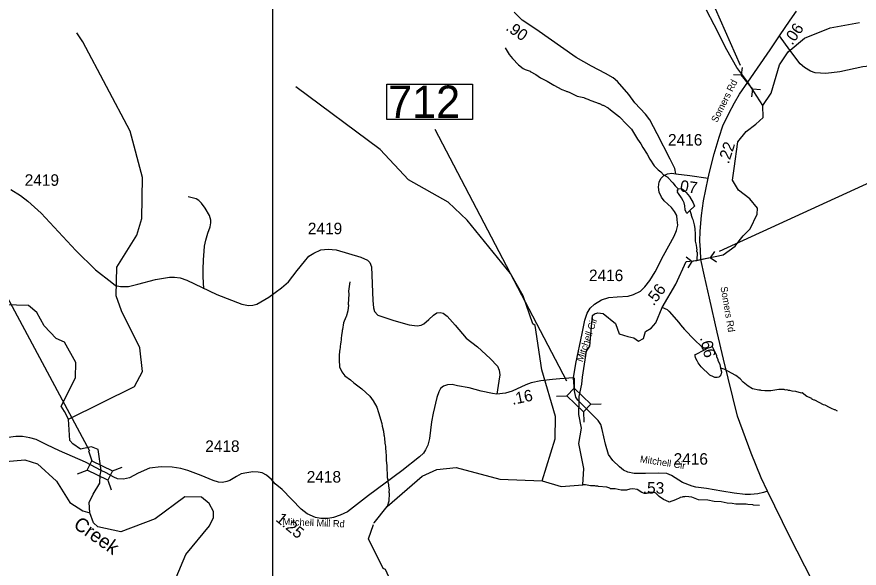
# Model space of a CAD drawing. Extents: x 1248089 to 1457196, y 820910 to 988753.
# Drawn here: x 1428737 to 1437866, y 857590 to 863567 of the extents above; entities that cross this region are included whole.
import ezdxf

# ---------------------------------------------------------------- set-up
doc = ezdxf.new("R2010")
doc.units = 0
for name, color, linetype in [('Exist Hydrographic Creek Single Shore', 7, 'Continuous'), ('Exist Hydrographic Misc Water Feature', 7, 'Continuous'), ('Exist Road Non-System Type 51', 7, 'Continuous'), ('Exist Road Secondary Structure Pipe CELL', 7, 'Continuous'), ('Exist Road Secondary Structure Standard Bridge CELL', 7, 'Continuous'), ('Exist Road Secondary Structure Standard Bridge Number Label', 7, 'Continuous'), ('Exist Road Secondary Type 41 Attributed', 7, 'Continuous'), ('Exist Road Secondary Type 51 Attributed', 7, 'Continuous'), ('Exist Road Secondary Type 51 Label', 7, 'Continuous'), ('Map Preparation Inset Cut Line', 7, 'Continuous'), ('Prop GRAU CAT1 Cell', 7, 'Continuous'), ('Prop Lane Arrow CELL', 7, 'Continuous'), ('Prop Lane Lines', 7, 'Continuous'), ('Scratch_Level_4', 7, 'Continuous')]:
    doc.layers.add(name, color=color, linetype=linetype)

msp = doc.modelspace()

# ---------------------------------------------------------------- linework, layer by layer
at = {"layer": 'Exist Hydrographic Creek Single Shore'}
for points in [[(1436823, 862606), (1436657.9, 862859), (1436539.6, 863016.9), (1436431.5, 863208.4), (1436292.8, 863479.2), (1436211.1, 863638.8)], [(1436823, 862606), (1436911.8, 862741.3), (1437001.8, 863048.1), (1437095.7, 863187.4), (1437273.8, 863334.7), (1437550.7, 863447.4), (1437868.8, 863506.6)], [(1436510.3, 861921.6), (1436549.1, 862213.2), (1436642, 862322.7), (1436746.7, 862403.2), (1436823.7, 862477.2), (1436823, 862606)], [(1436393.2, 860987.1), (1436523.3, 861082.1), (1436564.5, 861137.6)], [(1434830.1, 859396.7), (1434829.5, 859449.7), (1434859.8, 859583.3), (1434865.9, 859662.2), (1434909.6, 859941.4), (1434945.8, 859997.7), (1434977.4, 860329.1), (1434996.8, 860348.6), (1435031.9, 860357.1), (1435092.6, 860351), (1435226.1, 860241.7), (1435264.9, 860131.3), (1435358.3, 860100.9), (1435422.6, 860087.6), (1435474.8, 860052.4), (1435528.1, 860080.3), (1435550, 860156.8), (1435613.1, 860193.2), (1435661.2, 860250), (1435730.4, 860415.8), (1435878.8, 860667.7), (1435991.6, 860913.3), (1436106.4, 860926.8), (1436151.5, 860937.6), (1436393.2, 860987.1)], [(1429297.9, 859204.1), (1429253.4, 859287.4), (1429216.7, 859347.6), (1429372.7, 859653.1), (1429375.6, 859820.4), (1429254.6, 860039.5), (1429163.7, 860080.8), (1429032.7, 860218), (1428952.7, 860360.8), (1428862.7, 860438.1), (1428603.6, 860443.2)], [(1434857.4, 859109), (1434828.3, 859255.9), (1434830.1, 859396.7)], [(1429649.7, 858649), (1429619.8, 858877.4), (1429547.8, 858904.4), (1429426.2, 858879.7), (1429345.2, 858938.2), (1429311.4, 858974.3), (1429297.9, 859204.1)], [(1434428.7, 858536.8), (1434635.7, 858473.5), (1434869.8, 858495), (1434883, 858670.2), (1434829.3, 858940.8), (1434857.4, 859109)], [(1429526.6, 858189.1), (1429519.7, 858299.9), (1429563.6, 858390.7), (1429637.9, 858510.2), (1429639, 858598.9), (1429649.7, 858649)], [(1432608.9, 858078.7), (1432609.7, 858081), (1432750.9, 858257.3), (1433128.7, 858586), (1433288.7, 858658.2), (1433497.7, 858680.3), (1433969.7, 858555.8), (1434428.7, 858536.8)], [(1430464.7, 857446.5), (1430463.7, 857487.4), (1430568.7, 857738), (1430824.7, 858048.1), (1430868.7, 858139.1), (1430869.7, 858204.7), (1430821.7, 858291), (1430739.7, 858358.3), (1430555.7, 858362.1), (1430234.7, 858125.6), (1429864.7, 857985.3), (1429615.6, 858039.5), (1429566.6, 858080), (1429526.6, 858189.1)]]:
    msp.add_lwpolyline(points, dxfattribs=at)
at = {"layer": 'Exist Hydrographic Misc Water Feature'}
for points in [[(1429297.9, 859204.1), (1430012.7, 859558.1), (1430098.6, 859723.8), (1430070.7, 859980.4), (1429869.7, 860378.4), (1429814.6, 860543.7), (1429820.7, 860852.1), (1430035.7, 861199.1), (1430089.7, 861381.9), (1430098.6, 861824.9), (1429966.7, 862326.4), (1429451.7, 863295.4), (1429386.7, 863395.3)], [(1434028.7, 863233), (1434073.1, 863160), (1434108.1, 863115.2), (1434172.6, 863047.7), (1434223.8, 863008.5), (1434245.5, 862996.1), (1434299.1, 862978.9), (1434301, 862974.1), (1434362.3, 862941.5), (1434413.4, 862904.4), (1434484.7, 862868.8), (1434555.8, 862825.2), (1434642.7, 862779.3), (1434682.4, 862766.4), (1434698.2, 862758.1), (1434706.2, 862757.9), (1434729.9, 862745.4), (1434745.8, 862741.1), (1434809.1, 862707.6), (1434880.8, 862694), (1434884.7, 862689.9), (1434944.2, 862668.6), (1434948.1, 862664.6), (1435019.5, 862638.9), (1435043.3, 862626.4), (1435051.3, 862626.2), (1435082.8, 862609.5), (1435090.8, 862609.4), (1435144.3, 862580.2), (1435169.7, 862557.6), (1435268.1, 862483.4), (1435342.3, 862403.7), (1435397.2, 862350.5), (1435462.8, 862241.1), (1435497.8, 862192.3), (1435520.8, 862151.8), (1435569.3, 862078.7), (1435598.1, 862024.1), (1435644.6, 861953), (1435686.8, 861907.7), (1435715.1, 861887.5), (1435746.4, 861854.8), (1435791.8, 861829.8), (1435793.8, 861823.8), (1435846.6, 861768.6), (1435869.8, 861736.1), (1435902.9, 861701.4)], [(1434428.7, 858536.8), (1434570.7, 858993.5), (1434575.7, 859233.1), (1434426.8, 859738.3), (1434352.8, 860222.4), (1434328.8, 860239.3), (1434225.7, 860543.4), (1434088.7, 860785.8), (1433616.7, 861363.2), (1433411.8, 861557.8), (1432982.7, 861799.5), (1432672.7, 862130.7), (1431760.7, 862809)], [(1436564.5, 861137.6), (1436606.8, 861194.7), (1436682.8, 861268.6), (1436760.8, 861427.9), (1436762.7, 861493.5), (1436680.8, 861593.7), (1436557.8, 861688), (1436493.8, 861797.7), (1436510.3, 861921.6)], [(1436029.1, 861466.1), (1436005.5, 861443.1), (1435997.7, 861435.4), (1435991.6, 861449.3), (1435980.1, 861475.6), (1435975.1, 861517.7), (1435967.7, 861549.9), (1435958.3, 861574.1), (1435941, 861606.5), (1435906, 861651.2), (1435898.3, 861667.4), (1435902.9, 861701.4)], [(1435902.9, 861701.4), (1435935.1, 861706.6), (1435951, 861700.2), (1435966.7, 861687.9), (1435990.2, 861663.4), (1436025.3, 861618.6), (1436065.8, 861551.7), (1436080.8, 861515.2), (1436029.1, 861466.1)], [(1436029.1, 861466.1), (1436045, 861424.1), (1436044.8, 861416.1), (1436056.2, 861383.9), (1436064.5, 861370.5), (1436079.2, 861312), (1436083.6, 861271), (1436088.4, 861207.2), (1436086.9, 861135.2), (1436099.9, 861090.9), (1436097.7, 861085), (1436101.4, 861070.9), (1436101.1, 861054.9), (1436104.9, 861046.8), (1436104.4, 861022.8), (1436108.2, 861014.7), (1436106.4, 860926.8)], [(1432346.8, 860694), (1432332.7, 860592.3), (1432334, 860562.3), (1432327.7, 860450.4), (1432329.5, 860442.4), (1432323.4, 860379), (1432306.7, 860314.9), (1432302.6, 860311.4), (1432277.4, 860251.5), (1432267.8, 860175.8), (1432263.6, 860167.9), (1432258.8, 860128), (1432254.6, 860120.1), (1432248.7, 860032.2), (1432244.5, 860024.3), (1432239, 859952.4), (1432234.9, 859944.5), (1432234.4, 859920.5), (1432230.2, 859912.6), (1432228.8, 859848.6), (1432235.2, 859772.9), (1432258, 859720), (1432293, 859675.2), (1432354, 859629.9), (1432387.3, 859599.1), (1432474, 859533.2), (1432562.1, 859453.2), (1432599.1, 859404.4), (1432637.6, 859335.6), (1432658, 859277.1), (1432693.8, 859158.3), (1432697.2, 859130.2), (1432711.9, 859073.9), (1432715.1, 859033.8), (1432718.9, 859025.7), (1432716.7, 859017.8), (1432722.4, 859001.6), (1432725.2, 858941.5), (1432728.9, 858933.5), (1432732.3, 858905.4), (1432734.9, 858837.3), (1432738.6, 858821.3), (1432741.1, 858757.2), (1432747.9, 858701.1), (1432751.2, 858573), (1432756.7, 858548.9), (1432756.2, 858524.9), (1432763.5, 858492.7), (1432763.2, 858476.7), (1432767, 858468.6), (1432766.7, 858452.6), (1432770.5, 858444.5), (1432769.8, 858412.6), (1432773.5, 858404.5), (1432767.7, 858316.6), (1432750.9, 858257.3)], [(1436183.4, 859954.9), (1436171.7, 859965.3), (1436164.2, 859985.4), (1436074.1, 860071.4), (1435980.1, 860169.5), (1435976.4, 860177.6), (1435933.4, 860226.6), (1435916, 860253), (1435810.6, 860371.3), (1435802.7, 860375.5), (1435787, 860391.8), (1435730.4, 860415.8)], [(1436361.8, 859759.5), (1436372.3, 859716.8), (1436371.8, 859692.8), (1436367.6, 859684.9), (1436357.3, 859671.1), (1436343.1, 859661.4), (1436327.1, 859657.8), (1436303.1, 859658.4), (1436287.2, 859662.7), (1436247.6, 859683.6), (1436153.6, 859773.6), (1436120.5, 859816.4), (1436109, 859836.6), (1436093.7, 859871), (1436088.2, 859895.1), (1436086.3, 859902.3), (1436098.6, 859908.9), (1436183.4, 859954.9)], [(1436183.4, 859954.9), (1436230, 859978), (1436258.2, 859987.4), (1436271.6, 859991.8), (1436281.8, 859972.8), (1436306.8, 859926.3), (1436320.1, 859894), (1436319.9, 859886), (1436335.3, 859853.6), (1436335.1, 859845.6), (1436354.1, 859797.2), (1436361.8, 859759.5)], [(1437630.7, 859292.9), (1437607, 859305.4), (1437599, 859305.6), (1437567.4, 859322.3), (1437543.6, 859330.8), (1437496.1, 859355.9), (1437480.2, 859360.2), (1437385.4, 859410.3), (1437377.4, 859410.5), (1437359.5, 859418.9), (1437347.6, 859425.2), (1437345.8, 859431.2), (1437298.2, 859452.3), (1437247.1, 859489.4), (1437240.3, 859488), (1437179.5, 859506.9), (1437139.5, 859509.8), (1437115.7, 859516.3), (1437099.7, 859516.7), (1437091.8, 859520.9), (1437075.8, 859523.2), (1437067.8, 859521.4), (1437052, 859525.7), (1436994, 859527), (1436907.7, 859512.9), (1436843.7, 859512.4), (1436803.8, 859515.2), (1436795.9, 859519.4), (1436780, 859519.7), (1436708.2, 859533.3), (1436660.9, 859562.4), (1436608.7, 859607.2), (1436574.7, 859644.3), (1436527.4, 859679.4), (1436400.9, 859748.2), (1436361.8, 859759.5)], [(1428529.1, 858738.1), (1428821.7, 858764.7), (1428961.6, 858719.2), (1429166.7, 858531.2), (1429312.7, 858301.7), (1429452.6, 858210.3), (1429526.6, 858189.1)], [(1436785.1, 858269.6), (1436721.2, 858273), (1436713.3, 858277.2), (1436657.3, 858278.4), (1436641.4, 858282.8), (1436529.5, 858285.2), (1436487.7, 858292.1), (1436434.2, 858296.1), (1436370.1, 858308.8), (1436293.5, 858314.1), (1436226.5, 858328), (1436122.7, 858330.2), (1436051.3, 858359.9), (1436019.4, 858364.5), (1435979.4, 858365.5), (1435971.4, 858361.6), (1435955.4, 858362), (1435947.3, 858358.1), (1435925.3, 858356.6), (1435923.1, 858350.7), (1435876.4, 858330.1), (1435806.3, 858305.3), (1435802.4, 858309.4), (1435745.7, 858333), (1435699.6, 858367.7), (1435660.4, 858402.5), (1435636.6, 858413), (1435596.6, 858409.9), (1435580.4, 858402.3), (1435564.4, 858402.6), (1435556.3, 858398.8), (1435540.4, 858399.2), (1435508.6, 858411.8), (1435461.3, 858440.9), (1435413.5, 858450), (1435381.5, 858446.7), (1435345.2, 858435.5), (1435285.3, 858436.8), (1435221.6, 858450.2), (1435165.7, 858451.5), (1435163.3, 858457.1), (1435130, 858468.3), (1435042.1, 858474.2), (1435034.2, 858478.4), (1435010.3, 858478.9), (1435002.4, 858483.1), (1434954.5, 858484.1), (1434898.6, 858493.4), (1434869.8, 858495)], [(1432789.7, 857450.4), (1432733.8, 857576.3), (1432708.7, 857586.6), (1432548.7, 857908.3), (1432603.6, 858063.6)]]:
    msp.add_lwpolyline(points, dxfattribs=at)
at = {"layer": 'Exist Road Non-System Type 51'}
msp.add_lwpolyline([(1430763.7, 860617.3), (1430756.4, 860751.5), (1430757.8, 860827.5), (1430759.9, 860931.6), (1430765.8, 861025.5), (1430770.9, 861079.4), (1430784, 861145.2), (1430805.6, 861223), (1430830.9, 861290.6), (1430837.8, 861334.5), (1430838.4, 861364.5), (1430823.4, 861412.8), (1430778.8, 861493.5), (1430739.9, 861548.4), (1430710.4, 861577), (1430680.8, 861593.6), (1430652.9, 861602.1), (1430595.1, 861615.3)], dxfattribs=at)
at = {"layer": 'Exist Road Secondary Structure Pipe CELL'}
for p, q in [((1436598.2, 863019.9), (1436587.4, 862937.3)), ((1436504.4, 862943.6), (1436587.4, 862937.3)), ((1436712.5, 862783.4), (1436587.4, 862937.3)), ((1436701.7, 862700.8), (1436712.5, 862783.4)), ((1436795.6, 862777.1), (1436712.5, 862783.4)), ((1436296.4, 861024.5), (1436251.9, 860954.2)), ((1435989.4, 860964.3), (1436057.2, 860916)), ((1436012.6, 860845.7), (1436057.2, 860916)), ((1436251.9, 860954.2), (1436057.2, 860916)), ((1436319.7, 860905.8), (1436251.9, 860954.2))]:
    msp.add_line(p, q, dxfattribs=at)
at = {"layer": 'Exist Road Secondary Structure Standard Bridge CELL'}
for p, q in [((1434775.2, 859653.8), (1434777.7, 859540.7)), ((1434584.5, 859454.5), (1434697.6, 859457)), ((1434956.4, 859368.9), (1435069.6, 859371.4)), ((1434878.2, 859287.2), (1434880.7, 859174)), ((1429513.3, 858861.8), (1429550.4, 858754.9)), ((1429392.9, 858613.6), (1429499.8, 858650.7)), ((1429773.1, 858646.2), (1429880.1, 858683.3)), ((1429723.7, 858544.4), (1429760.8, 858437.4))]:
    msp.add_line(p, q, dxfattribs=at)
for points in [[(1434777.7, 859540.7), (1434956.8, 859369.3), (1434876.7, 859285.7), (1434697.6, 859457)], [(1429550.4, 858754.9), (1429773.4, 858646.7), (1429722.8, 858542.5), (1429499.8, 858650.7)]]:
    msp.add_lwpolyline(points, close=True, dxfattribs=at)
at = {"layer": 'Exist Road Secondary Structure Standard Bridge Number Label'}
for p, q in [((1434696.9, 859616.2), (1433271.8, 862347.7)), ((1429526.8, 858858.9), (1428483.6, 860803.9))]:
    msp.add_line(p, q, dxfattribs=at)
msp.add_lwpolyline([(1432747.9, 862836.7), (1433676.9, 862836.7), (1433676.9, 862452.6), (1432747.9, 862452.6)], close=True, dxfattribs=at)
at = {"layer": 'Exist Road Secondary Type 41 Attributed'}
for points in [[(1433768, 859510.3), (1433638.4, 859545.8), (1433512.2, 859567.7), (1433453.3, 859579.5), (1433402.8, 859576.1), (1433362.4, 859564.3), (1433328.7, 859537.4), (1433310.2, 859500.3), (1433288.3, 859441.4), (1433249.6, 859269.6), (1433231.1, 859175.2), (1433209.2, 858996.7), (1433189.4, 858922), (1433165.8, 858871.5), (1433145.6, 858837.8), (1433101.9, 858797.4), (1432908.3, 858645.8), (1432549.8, 858376.3), (1432321.8, 858202), (1432241, 858163.3), (1432167, 858139.7), (1432109.7, 858129.6), (1432032.3, 858129.6), (1431975.1, 858139.7), (1431884.2, 858180.1), (1431818.6, 858229), (1431613.2, 858441.2), (1431535.8, 858505.2), (1431496.4, 858551.8), (1431442.5, 858599), (1431395.4, 858622.6), (1431351.7, 858631), (1431294.4, 858632.7), (1431230.5, 858624.3), (1431168.2, 858610.8), (1431117.7, 858583.8), (1431047, 858541.7), (1431013.4, 858528.2), (1430966.2, 858519.8), (1430922.5, 858521.5), (1430865.2, 858540), (1430734, 858593.9), (1430590.9, 858647.8), (1430514.5, 858669.7), (1430421.9, 858683.2), (1430300.7, 858689.9), (1430174.5, 858674.8), (1430053.3, 858619.2), (1429957.4, 858570.3), (1429893.4, 858553.5), (1429828.1, 858559.4), (1429786.5, 858576.3), (1429704.8, 858624.2), (1429649.7, 858649)], [(1429649.7, 858649), (1429481.5, 858738.7), (1429200.4, 858863.4), (1429063.4, 858926.1)]]:
    msp.add_lwpolyline(points, dxfattribs=at)
at = {"layer": 'Exist Road Secondary Type 51 Attributed'}
for points in [[(1435878.1, 861866.7), (1435866.8, 861924), (1435815.6, 862023.3), (1435674.7, 862300.3), (1435596.3, 862449.3), (1435550.2, 862512.2), (1435433.4, 862634), (1435367.8, 862726.9), (1435247.8, 862864.6), (1435198.1, 862906.2), (1435114.9, 862954.3), (1434964.5, 863034.4), (1434799.7, 863125.6), (1434360.3, 863432), (1434214.6, 863532.9), (1434125, 863617.8)], [(1437000.6, 863361.2), (1437117.4, 863531), (1437185, 863628.3)], [(1436230.5, 861819), (1436243.3, 861884.1), (1436292.9, 862081.1), (1436348.7, 862262.9), (1436388.8, 862386.2), (1436454.4, 862520.8), (1436514.9, 862635.3), (1436568.8, 862730.3), (1436657.9, 862859), (1436902.1, 863208.7), (1437000.6, 863361.2)], [(1440304.2, 862817.8), (1439829.9, 862887.3), (1439377.1, 862946.6), (1439007.9, 862975.4), (1438565.5, 863016.9), (1438322.3, 863037.7), (1438082.2, 863042.5), (1437906.9, 863026.5), (1437657.2, 862972.1), (1437505.2, 862952.8), (1437390, 862960.9), (1437337.2, 862976.9), (1437271.5, 863016.9), (1437226.7, 863057), (1437114.7, 863205.9), (1437000.6, 863361.2)], [(1434769.3, 859654.6), (1434794.5, 859807.3), (1434864.9, 860132.4), (1434892.1, 860277.4), (1434916.1, 860354.3), (1434951.3, 860410.3), (1434996.1, 860453.6), (1435074.5, 860500), (1435151.3, 860524.1), (1435244.1, 860532.1), (1435362.5, 860538.5), (1435421, 860555.3), (1435496.2, 860593.8), (1435544.2, 860638.6), (1435597, 860709.1), (1435653, 860803.6), (1435744.2, 860981.3), (1435860.8, 861190.2), (1435884.8, 861249.5), (1435899.2, 861310.3), (1435894.4, 861366.4), (1435888, 861414.4), (1435864, 861456.1), (1435830.4, 861500.9), (1435750.7, 861572.1), (1435723.5, 861612.2), (1435699.5, 861666.6), (1435689.9, 861719.5), (1435697.9, 861778.8), (1435720.3, 861817.2), (1435749.1, 861847.6), (1435787.5, 861866.8), (1435837.1, 861873.2), (1435878.1, 861866.7)], [(1435878.1, 861866.7), (1436030.9, 861846.6), (1436230.5, 861819)], [(1436872.9, 858424.8), (1436805.3, 858569.5), (1436693.7, 858838.3), (1436548.2, 859238.5), (1436395.1, 859856.1), (1436327, 860147.6), (1436244.1, 860517.4), (1436189.2, 860755.1), (1436151.5, 860937.6), (1436145.8, 861039.8), (1436140.1, 861133.8), (1436142, 861242.9), (1436155.2, 861413.3), (1436177.9, 861574.2), (1436230.5, 861819)], [(1428671.6, 861694.9), (1428775.9, 861630.9), (1428856.7, 861570.3), (1429000.9, 861439.5), (1429375.9, 861034.6), (1429589.7, 860825.7), (1429764.7, 860685.9), (1429806.8, 860655.6), (1429859, 860642.1), (1429948.2, 860643.8), (1430048.1, 860668.9), (1430239.9, 860717.8), (1430391.4, 860743.1), (1430447, 860744.7), (1430507.6, 860736.3), (1430578.2, 860712.7), (1430903.9, 860558.2), (1431176.6, 860453.8), (1431248.9, 860438.7), (1431296.1, 860442), (1431336.5, 860452.1), (1431469.4, 860527.9), (1431604.1, 860629), (1431679.2, 860695.9), (1431773.5, 860815.5), (1431854.3, 860914.9), (1431903.1, 860973.9), (1431955.2, 861004.2), (1432031, 861039.6), (1432110.1, 861049.7), (1432197.6, 861041.3), (1432465.2, 860962.1), (1432535.9, 860928.4), (1432561.2, 860904.8), (1432579.7, 860856), (1432593.6, 860491.6), (1432600.4, 860410.8), (1432613.8, 860372), (1432649.2, 860331.6), (1432820.9, 860276), (1432987.5, 860227.2), (1433075, 860218.7), (1433117.1, 860225.5), (1433149.1, 860238.9), (1433202.9, 860284.4), (1433251.7, 860333.3), (1433288.8, 860358.5), (1433325.8, 860361.9), (1433357.8, 860353.5), (1433399.8, 860321.5), (1433487.4, 860223.8), (1433605.2, 860084), (1433731.1, 859988.5), (1433865.8, 859863.9), (1433944.9, 859781.3), (1433965.1, 859737.6), (1433970.1, 859685.3), (1433961.7, 859618), (1433939.6, 859477)], [(1434769.3, 859654.6), (1434718.9, 859648.8), (1434623, 859643.8), (1434543.8, 859633.6), (1434414.3, 859620.2), (1434311.6, 859598.3), (1434252.7, 859576.4), (1434104.6, 859507.3), (1434033.9, 859485.4), (1433939.6, 859477)], [(1434830.1, 859396.7), (1434815.6, 859411.9), (1434795.4, 859442.2), (1434780.3, 859511.3), (1434769.3, 859654.6)], [(1433939.6, 859477), (1433892.5, 859481.7), (1433768, 859510.3)], [(1436872.9, 858424.8), (1436830.1, 858409.3), (1436767.8, 858395.9), (1436688.7, 858389.1), (1436631.5, 858389.1), (1436512, 858402.6), (1436377.9, 858426), (1436212.9, 858452.9), (1436096.8, 858466.4), (1436056.4, 858479.9), (1435952.1, 858516.9), (1435910, 858542.2), (1435831.4, 858595.9), (1435781, 858614.4), (1435695.1, 858621.1), (1435548.7, 858616.1), (1435425.8, 858617.8), (1435360.2, 858629.6), (1435311.4, 858651.4), (1435267.6, 858688.5), (1435196.9, 858755.9), (1435149.8, 858821.6), (1435114.9, 858933.7), (1435081.2, 859093.8), (1435066.1, 859147.7), (1435035.8, 859189.8), (1434830.1, 859396.7)], [(1429063.4, 858926.1), (1428946.7, 858983.7), (1428876, 859003.9), (1428798.6, 859017.4), (1428724.5, 859015.7), (1428589.9, 858998.9), (1428502.3, 858980.3)], [(1439615.8, 854578.4), (1439608.1, 854757.3), (1439592.9, 854892.2), (1439563, 854980.8), (1439521.8, 855057.9), (1439451.6, 855151.4), (1439207.4, 855376.4), (1439085.8, 855482.3), (1438789.7, 855757.1), (1438259.5, 856234.8), (1437981.7, 856489.4), (1437833.2, 856632.5), (1437736, 856750), (1437653.5, 856866.9), (1437496.7, 857157.3), (1437355.5, 857457.3), (1437113.7, 857929.8), (1436872.9, 858424.8)]]:
    msp.add_lwpolyline(points, dxfattribs=at)
at = {"layer": 'Map Preparation Inset Cut Line'}
for points in [[(1431512.6, 871600.6), (1416907.8, 871600.6), (1416907.8, 844359.3), (1431512.6, 844359.3)], [(1445423.1, 844359.3), (1431512.6, 844359.3), (1431512.6, 871600.6), (1445423.1, 871600.6)]]:
    msp.add_lwpolyline(points, close=True, dxfattribs=at)
at = {"layer": 'Prop Lane Arrow CELL'}
for p, q in [((1436580, 863038.5), (1435784.2, 864854.4)), ((1436351.3, 861027.8), (1438092.5, 861825.9))]:
    msp.add_line(p, q, dxfattribs=at)

# ---------------------------------------------------------------- texts
at = {"layer": 'Exist Road Secondary Structure Standard Bridge Number Label'}
msp.add_text('712', height=350, dxfattribs=at).set_placement((1432760.4, 862472.3))
at = {"layer": 'Exist Road Secondary Type 51 Label'}
for s, rotation, p in [('Somers Rd', 63.42946, (1436324.5, 862414.9)), ('Somers Rd', 279.85712, (1436362.1, 860638)), ('Mitchell Cir', 70.89052, (1434867.7, 859819.6)), ('Mitchell Cir', 351.31635, (1435486.4, 858738.1)), ('Mitchell Mill Rd', 357.65698, (1431615.3, 858059.2))]:
    msp.add_text(s, height=75, rotation=rotation, dxfattribs=at).set_placement(p)
at = {"layer": 'Prop GRAU CAT1 Cell'}
for s, rotation, p in [('.90', 325.28331, (1434027.3, 863430.3)), ('.06', 55.46707, (1437140.2, 863252.7)), ('.22', 72.0263, (1436451.2, 861966.3)), ('.07', 352.10185, (1435872.7, 861682)), ('.56', 53.15219, (1435638.7, 860427.8)), ('.66', 283.14752, (1436139.4, 860088.6)), ('.16', 12.04004, (1434109.7, 859359.5)), ('.53', 359.21442, (1435520, 858399.6)), ('1.25', 320.41791, (1431533.6, 858108.6))]:
    msp.add_text(s, height=125, rotation=rotation, dxfattribs=at).set_placement(p)
at = {"layer": 'Prop Lane Lines'}
for s, p in [('2416', (1435793.9, 862171.6)), ('2419', (1428822.3, 861735.2)), ('2419', (1431891, 861210.4)), ('2416', (1434937.2, 860701.8)), ('2418', (1430778.9, 858850.1)), ('2416', (1435854.8, 858711.5)), ('2418', (1431878.5, 858517.8))]:
    msp.add_text(s, height=125, dxfattribs=at).set_placement(p)
at = {"layer": 'Scratch_Level_4'}
msp.add_text('Creek', height=150, rotation=324.88969, dxfattribs=at).set_placement((1429339.8, 858037))

doc.saveas('drawing.dxf')
